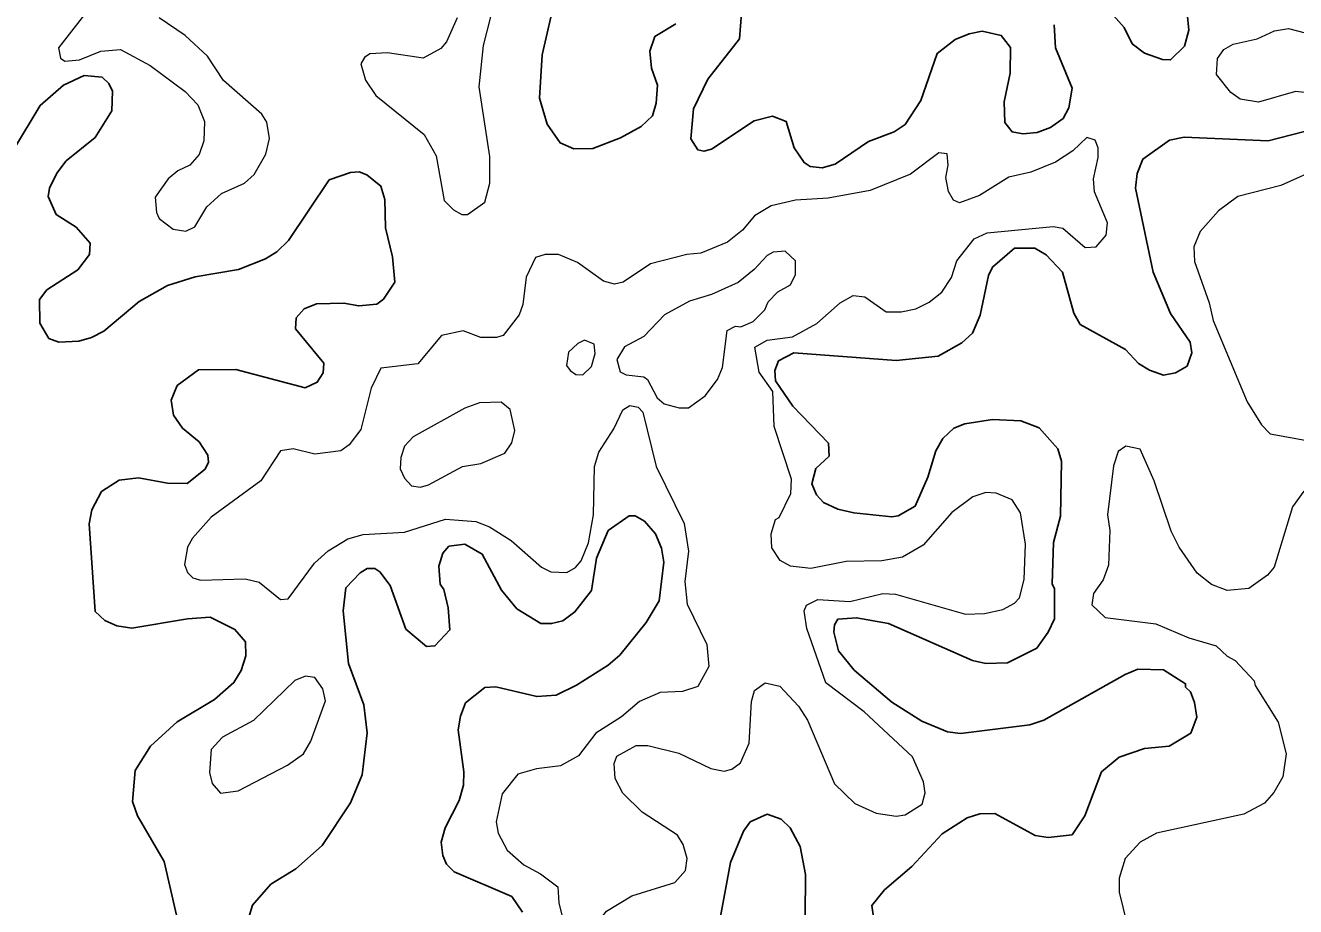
# Model space of a CAD drawing. Extents: x 763.2 to 816.8, y 7896.5 to 7952.7.
# Drawn here: x 800.064 to 803.627, y 7909.631 to 7912.103 of the extents above; entities that cross this region are included whole.
import ezdxf

# ---------------------------------------------------------------- set-up
doc = ezdxf.new("R2010")
doc.units = 0
doc.header["$LTSCALE"] = 0.064
doc.layers.add('1', color=7, linetype='Continuous', lineweight=25)
doc.layers.add('2', color=7, linetype='Continuous', lineweight=13)

msp = doc.modelspace()

# ---------------------------------------------------------------- linework, layer by layer
at = {"layer": '1'}
for points in [[(801.5522, 7912.1872), (801.5136, 7912.0204), (801.5066, 7911.8989), (801.5273, 7911.8252), (801.5638, 7911.773), (801.6028, 7911.7564), (801.6557, 7911.757), (801.7333, 7911.7874), (801.7915, 7911.819), (801.8232, 7911.8494), (801.8337, 7911.8842), (801.8368, 7911.9353), (801.8205, 7911.9831), (801.8155, 7912.0308), (801.8297, 7912.072), (801.8888, 7912.1073)], [(802.0731, 7912.137), (802.0671, 7912.0655), (801.9782, 7911.9515), (801.9384, 7911.8691), (801.9308, 7911.7844), (801.95, 7911.754), (801.9673, 7911.7495), (801.9887, 7911.7557), (802.1081, 7911.8347), (802.1596, 7911.8478), (802.1981, 7911.8329), (802.2209, 7911.7593), (802.2481, 7911.7179), (802.265, 7911.7067), (802.2986, 7911.7035), (802.3357, 7911.7131), (802.4286, 7911.7773), (802.5007, 7911.8037), (802.5314, 7911.8246), (802.5759, 7911.8917), (802.6213, 7912.0241), (802.6725, 7912.0635), (802.7111, 7912.0795), (802.748, 7912.0862), (802.8014, 7912.0745), (802.8276, 7912.0408), (802.8261, 7911.9688), (802.8098, 7911.8883), (802.811, 7911.83), (802.8316, 7911.804), (802.8616, 7911.7989), (802.9018, 7911.8021), (802.9395, 7911.8161), (802.9749, 7911.8413), (802.9904, 7911.8711), (803.0002, 7911.9263), (802.9531, 7912.0395), (802.9497, 7912.1042)], [(803.1159, 7912.1303), (803.1462, 7912.0967), (803.1689, 7912.0512), (803.2033, 7912.0252), (803.2535, 7912.0075), (803.2764, 7912.0061), (803.3153, 7912.0447), (803.3272, 7912.0896), (803.3241, 7912.1281)], [(800.9162, 7911.6696), (800.8026, 7911.4994), (800.7692, 7911.4673), (800.7374, 7911.4478), (800.6619, 7911.4179), (800.5401, 7911.3973), (800.463, 7911.373), (800.3834, 7911.3282), (800.2843, 7911.2454), (800.25, 7911.2271), (800.2138, 7911.2172), (800.158, 7911.2138), (800.1305, 7911.2247), (800.1045, 7911.2678), (800.1036, 7911.3342), (800.1244, 7911.3609), (800.211, 7911.4171), (800.2439, 7911.4596), (800.2458, 7911.4916), (800.207, 7911.5367), (800.151, 7911.5721), (800.1281, 7911.6223), (800.1321, 7911.6465), (800.1524, 7911.6885), (800.1791, 7911.7232), (800.2602, 7911.7884), (800.3068, 7911.8635), (800.309, 7911.9178), (800.2983, 7911.9398), (800.2794, 7911.9574), (800.2289, 7911.9626), (800.1712, 7911.9353), (800.106, 7911.8784), (800.0284, 7911.7493)], [(803.7465, 7911.8297), (803.5501, 7911.7791), (803.3144, 7911.7889), (803.2733, 7911.7804), (803.1986, 7911.7279), (803.1828, 7911.6877), (803.1782, 7911.6459), (803.2278, 7911.4107), (803.2761, 7911.2948), (803.3312, 7911.2139), (803.3354, 7911.1841), (803.3223, 7911.1468), (803.2896, 7911.1283), (803.2568, 7911.1219), (803.2167, 7911.1352), (803.1863, 7911.1546), (803.1499, 7911.1932), (803.0229, 7911.2637), (803.0051, 7911.295), (802.9732, 7911.4103), (802.9273, 7911.4588), (802.8952, 7911.4779), (802.8382, 7911.478), (802.7767, 7911.4249), (802.7651, 7911.4008), (802.7423, 7911.2896), (802.7204, 7911.2395), (802.6903, 7911.2124), (802.624, 7911.1751), (802.5067, 7911.1627), (802.2194, 7911.184), (802.1762, 7911.1613), (802.1661, 7911.1348), (802.1678, 7911.1056), (802.2171, 7911.0343), (802.3167, 7910.9303), (802.3183, 7910.8939), (802.2813, 7910.8597), (802.2696, 7910.8169), (802.2836, 7910.7854), (802.3026, 7910.7645), (802.3431, 7910.746), (802.3874, 7910.7351), (802.4942, 7910.7239), (802.5126, 7910.727), (802.5596, 7910.7537), (802.5951, 7910.8357), (802.6174, 7910.9089), (802.6379, 7910.9442), (802.6679, 7910.973), (802.6988, 7910.9852), (802.7769, 7910.9967), (802.8558, 7910.9933), (802.9081, 7910.9734), (802.9598, 7910.9145)], [(801.0721, 7911.6147), (801.0608, 7911.6522), (801.0217, 7911.6835), (801.0003, 7911.6916), (800.9764, 7911.6902), (800.9162, 7911.6696)], [(800.4881, 7909.6064), (800.4536, 7909.7574), (800.3784, 7909.8856), (800.3649, 7909.9251), (800.3726, 7910.0128), (800.4148, 7910.0807), (800.4899, 7910.149), (800.595, 7910.2116), (800.6491, 7910.2592), (800.6691, 7910.2934), (800.6828, 7910.3337), (800.6814, 7910.373), (800.6518, 7910.4082), (800.5828, 7910.4426), (800.5188, 7910.4379), (800.3628, 7910.4118), (800.3209, 7910.4185), (800.287, 7910.433), (800.2598, 7910.4589), (800.2429, 7910.7041), (800.2506, 7910.7435), (800.2781, 7910.795), (800.3271, 7910.8265), (800.3814, 7910.8338), (800.4628, 7910.8189), (800.5183, 7910.8172), (800.5687, 7910.858), (800.5775, 7910.8772), (800.5757, 7910.8971), (800.5516, 7910.9341), (800.5046, 7910.9732), (800.4795, 7911.0095), (800.473, 7911.051), (800.49, 7911.0924), (800.5497, 7911.1368), (800.6543, 7911.1378), (800.8491, 7911.0858), (800.8829, 7911.1017), (800.8995, 7911.1276), (800.9014, 7911.1549), (800.8219, 7911.2513), (800.8239, 7911.2822), (800.8464, 7911.3075), (800.8805, 7911.322), (800.9575, 7911.3238), (800.9995, 7911.3156), (801.0497, 7911.3208), (801.0688, 7911.335), (801.1004, 7911.3822), (801.0943, 7911.4535), (801.0743, 7911.5345), (801.0721, 7911.6147)], [(802.9598, 7910.9145), (802.9706, 7910.8807), (802.9674, 7910.7256), (802.9479, 7910.6525), (802.9445, 7910.5366), (802.951, 7910.522)], [(801.7581, 7910.7269), (801.6989, 7910.6857), (801.6663, 7910.608), (801.6519, 7910.5175), (801.6057, 7910.4573), (801.5715, 7910.4328), (801.5403, 7910.4248), (801.5104, 7910.4253), (801.4427, 7910.466), (801.3997, 7910.5185), (801.3457, 7910.6195), (801.2967, 7910.6478), (801.252, 7910.6415), (801.2354, 7910.6218), (801.224, 7910.5857), (801.2273, 7910.5356), (801.2383, 7910.52), (801.2502, 7910.4684), (801.255, 7910.4067), (801.213, 7910.362), (801.1895, 7910.3602), (801.1312, 7910.409), (801.0873, 7910.5315), (801.0589, 7910.5696), (801.044, 7910.5791), (801.0233, 7910.5792), (801.0029, 7910.5672), (800.9628, 7910.5248), (800.956, 7910.4601), (800.9704, 7910.313), (801.0133, 7910.1963), (801.0232, 7910.1182), (801.0086, 7909.9999), (800.9764, 7909.9219), (800.8968, 7909.802), (800.8228, 7909.7362), (800.7523, 7909.6933), (800.7013, 7909.6351), (800.6714, 7909.5358)], [(801.8548, 7910.5966), (801.8484, 7910.636), (801.8314, 7910.6768), (801.8009, 7910.7116), (801.775, 7910.7266), (801.7581, 7910.7269)], [(801.4584, 7909.6152), (801.4285, 7909.6592), (801.2668, 7909.7281), (801.2454, 7909.7495), (801.2351, 7909.7741), (801.2307, 7909.8117), (801.2421, 7909.8512), (801.2805, 7909.9285), (801.293, 7909.9709), (801.2945, 7910.0084), (801.2782, 7910.1266), (801.2843, 7910.165), (801.2987, 7910.202), (801.3532, 7910.2452), (801.3838, 7910.2469), (801.4984, 7910.2197), (801.5529, 7910.2241), (801.61, 7910.2522), (801.6993, 7910.3081), (801.7313, 7910.3359), (801.8056, 7910.4281), (801.8419, 7910.488), (801.8548, 7910.5966)], [(802.951, 7910.522), (802.951, 7910.438), (802.9329, 7910.4001), (802.9008, 7910.3555), (802.8188, 7910.3147), (802.758, 7910.3131), (802.7211, 7910.3213), (802.4852, 7910.4249), (802.3956, 7910.4412), (802.3427, 7910.4366), (802.3332, 7910.4207), (802.3317, 7910.4001), (802.3445, 7910.3483), (802.3889, 7910.2936), (802.4944, 7910.204), (802.579, 7910.1507), (802.6504, 7910.1214), (802.6874, 7910.116), (802.8813, 7910.1404), (802.9208, 7910.1533), (803.1484, 7910.2817), (803.1846, 7910.2963), (803.2567, 7910.2947), (803.3184, 7910.2558), (803.3181, 7910.2459), (803.3319, 7910.2329), (803.3436, 7910.2036), (803.3501, 7910.1617), (803.3333, 7910.1175), (803.2726, 7910.0803), (803.2035, 7910.0744), (803.1316, 7910.0495), (803.0828, 7910.0087), (803.0355, 7909.8857), (803.0001, 7909.8318), (802.9331, 7909.8249), (802.896, 7909.8299), (802.7833, 7909.892), (802.7408, 7909.8905), (802.7054, 7909.8793), (802.6356, 7909.8346), (802.5504, 7909.743), (802.474, 7909.678), (802.4387, 7909.6341), (802.4436, 7909.5949)], [(802.251, 7909.6022), (802.2524, 7909.7205), (802.2374, 7909.7993), (802.2096, 7909.8512), (802.1845, 7909.876), (802.1451, 7909.8902), (802.0975, 7909.8683), (802.0781, 7909.8422), (802.0419, 7909.7542), (802.0015, 7909.5374)]]:
    msp.add_lwpolyline(points, dxfattribs=at)
at = {"layer": '2'}
for points in [[(800.2839, 7912.2026), (800.1575, 7912.0402), (800.1632, 7912.0106), (800.1754, 7912.0024), (800.2157, 7912.0057), (800.2756, 7912.0304), (800.3312, 7912.0351), (800.4142, 7911.9905), (800.5122, 7911.917), (800.5478, 7911.8799), (800.5663, 7911.8332), (800.5648, 7911.7785), (800.5516, 7911.7402), (800.5256, 7911.7106), (800.4922, 7911.6947), (800.4651, 7911.6725), (800.4287, 7911.621), (800.432, 7911.5775), (800.44, 7911.561), (800.4784, 7911.5315), (800.5145, 7911.5259), (800.5397, 7911.5376), (800.5731, 7911.5941), (800.6142, 7911.6309), (800.6793, 7911.6606), (800.7057, 7911.684), (800.7389, 7911.7412), (800.7487, 7911.7857), (800.7415, 7911.8313), (800.7277, 7911.8541), (800.6199, 7911.9477), (800.575, 7912.0164), (800.5126, 7912.0741), (800.4395, 7912.1239)], [(801.2751, 7912.1238), (801.2451, 7912.0568), (801.2295, 7912.0376), (801.18, 7912.0108), (801.0803, 7912.0254), (801.03, 7912.023), (801.0159, 7912.0131), (801.0053, 7911.9948), (801.0182, 7911.9488), (801.0472, 7911.9064), (801.1825, 7911.7971), (801.216, 7911.7364), (801.239, 7911.6117), (801.2651, 7911.5851), (801.2882, 7911.5721), (801.3043, 7911.572), (801.3533, 7911.6066), (801.367, 7911.6604), (801.3667, 7911.7351), (801.3373, 7911.9304), (801.3488, 7912.0468), (801.3701, 7912.1272)], [(803.0416, 7911.7884), (803.0024, 7911.7509), (802.9538, 7911.7194), (802.8839, 7911.6914), (802.823, 7911.6769), (802.7407, 7911.626), (802.6845, 7911.6048), (802.6672, 7911.6127), (802.6537, 7911.6367), (802.6455, 7911.6761), (802.652, 7911.7107), (802.6493, 7911.7427), (802.6259, 7911.7457), (802.5468, 7911.6853), (802.4333, 7911.6397), (802.316, 7911.6178), (802.2247, 7911.6129), (802.1558, 7911.5965), (802.1097, 7911.5686), (802.0756, 7911.5281), (802.034, 7911.4945), (801.9585, 7911.4635), (801.9191, 7911.46), (801.8175, 7911.4335), (801.7406, 7911.3826), (801.7166, 7911.3767), (801.6854, 7911.3851), (801.6126, 7911.4374), (801.5598, 7911.4598), (801.5225, 7911.4601), (801.4953, 7911.4516), (801.469, 7911.3967), (801.4592, 7911.3194), (801.4496, 7911.2907), (801.4044, 7911.233), (801.3858, 7911.2268), (801.3413, 7911.2268), (801.2919, 7911.2461), (801.2318, 7911.2328), (801.165, 7911.1533), (801.0612, 7911.1409), (801.0337, 7911.0853), (801.0053, 7910.9694), (800.9723, 7910.9261), (800.9488, 7910.9095), (800.8765, 7910.8998), (800.8153, 7910.9145), (800.7799, 7910.909), (800.7244, 7910.8248), (800.5858, 7910.7228), (800.5332, 7910.6641), (800.5187, 7910.6394), (800.5106, 7910.59), (800.5192, 7910.568), (800.5339, 7910.5531), (800.5557, 7910.5464), (800.6808, 7910.5497), (800.7197, 7910.5409), (800.7794, 7910.4923), (800.8014, 7910.4941), (800.8755, 7910.5938), (800.9139, 7910.629), (800.9688, 7910.662), (801.0118, 7910.6745), (801.1273, 7910.6813), (801.2426, 7910.7172), (801.3274, 7910.7106), (801.3662, 7910.6962), (801.4266, 7910.6577), (801.5115, 7910.5826), (801.5376, 7910.5696), (801.5829, 7910.5678), (801.6072, 7910.5815), (801.6228, 7910.6002), (801.6433, 7910.6513), (801.6578, 7910.7295), (801.6609, 7910.8654), (801.6724, 7910.9057), (801.7149, 7910.9714), (801.74, 7911.0245), (801.7598, 7911.036), (801.7833, 7911.0318), (801.7957, 7911.0179), (801.8331, 7910.8649), (801.9123, 7910.7054), (801.9239, 7910.6276), (801.9141, 7910.5429), (801.9207, 7910.479), (801.9757, 7910.3663), (801.981, 7910.3043), (801.9503, 7910.2484), (801.9073, 7910.2345), (801.8445, 7910.2317), (801.787, 7910.2057), (801.7361, 7910.1633)], [(803.0625, 7911.6362), (803.0597, 7911.672), (803.0727, 7911.732), (803.0727, 7911.7597), (803.0649, 7911.7811), (803.0416, 7911.7884)], [(803.7024, 7911.706), (803.5856, 7911.6535), (803.4652, 7911.6232), (803.4108, 7911.5828), (803.3591, 7911.5248), (803.3414, 7911.482), (803.3437, 7911.4402), (803.3846, 7911.3244), (803.3958, 7911.2753), (803.491, 7911.0463), (803.5313, 7910.9824), (803.5553, 7910.9565), (803.6538, 7910.9393)], [(801.7651, 7909.6605), (801.8854, 7909.698), (801.9154, 7909.7317), (801.9204, 7909.7657), (801.9093, 7909.8047), (801.8929, 7909.8311), (801.7942, 7909.8956), (801.7404, 7909.9493), (801.7187, 7909.9899), (801.7153, 7910.0325), (801.7233, 7910.0527), (801.7778, 7910.0828), (801.8098, 7910.0829), (801.8966, 7910.0613), (801.987, 7910.0182), (802.0241, 7910.0107), (802.046, 7910.0165), (802.0701, 7910.0343), (802.0942, 7910.089), (802.1011, 7910.206), (802.1088, 7910.2367), (802.1391, 7910.2585), (802.1801, 7910.2487), (802.2329, 7910.193), (802.2581, 7910.1538), (802.3339, 7909.9751), (802.3911, 7909.9196), (802.4502, 7909.8928), (802.5067, 7909.8841), (802.5317, 7909.8878), (802.5793, 7909.9183), (802.5878, 7909.9498), (802.5834, 7909.9806), (802.5527, 7910.0505), (802.4165, 7910.1772), (802.3097, 7910.2586), (802.2559, 7910.4106), (802.2483, 7910.4604), (802.2552, 7910.4761), (802.2866, 7910.4919), (802.3769, 7910.4864), (802.4696, 7910.5086), (802.5048, 7910.5067), (802.7007, 7910.4512), (802.7539, 7910.4527), (802.8056, 7910.4642), (802.8387, 7910.4819), (802.8521, 7910.4967), (802.8655, 7910.5481), (802.8689, 7910.6473), (802.8556, 7910.7353), (802.8315, 7910.7719), (802.7874, 7910.7909), (802.7585, 7910.7928), (802.7217, 7910.7799), (802.6625, 7910.736), (802.5824, 7910.6444), (802.5239, 7910.6107), (802.4661, 7910.6007), (802.366, 7910.5989), (802.2674, 7910.5793), (802.2098, 7910.5856), (802.1817, 7910.6013), (802.1575, 7910.6372), (802.1557, 7910.6761), (802.1686, 7910.7164), (802.1782, 7910.7224), (802.211, 7910.7899), (802.2132, 7910.8297), (802.1643, 7910.9772), (802.1603, 7911.0759), (802.1224, 7911.1297), (802.1098, 7911.1997), (802.1452, 7911.2199), (802.2155, 7911.2288), (802.2844, 7911.2668), (802.3491, 7911.3249), (802.3858, 7911.3448), (802.4189, 7911.3413), (802.4787, 7911.2992), (802.5205, 7911.2991), (802.5613, 7911.3079), (802.5988, 7911.3267), (802.6348, 7911.3544), (802.6614, 7911.3954), (802.6771, 7911.4426), (802.7256, 7911.5036), (802.7621, 7911.5209), (802.947, 7911.5387), (802.9741, 7911.5338), (803.0369, 7911.4801), (803.0676, 7911.482), (803.0955, 7911.5146), (803.0991, 7911.5489), (803.0625, 7911.6362)], [(803.6496, 7910.7961), (803.6184, 7910.7518), (803.5665, 7910.5832), (803.5481, 7910.5602), (803.4956, 7910.523), (803.4345, 7910.517), (803.3913, 7910.534), (803.3505, 7910.5661), (803.2999, 7910.6391), (803.2779, 7910.6835), (803.2299, 7910.8255), (803.1913, 7910.9138), (803.151, 7910.9222), (803.1289, 7910.9077), (803.1157, 7910.8674), (803.0991, 7910.7296), (803.1055, 7910.6853), (803.1023, 7910.5881), (803.0871, 7910.5475), (803.0597, 7910.5086), (803.0551, 7910.4771), (803.0925, 7910.4414), (803.2353, 7910.4243), (803.3273, 7910.3848), (803.4045, 7910.3619), (803.4353, 7910.3328), (803.4569, 7910.3215), (803.5109, 7910.2642), (803.5132, 7910.2513), (803.5782, 7910.1485), (803.6001, 7910.059), (803.5913, 7909.9945), (803.5661, 7909.9505), (803.5393, 7909.9206), (803.4817, 7909.8896), (803.2371, 7909.8364), (803.1911, 7909.8117), (803.1487, 7909.7654), (803.1321, 7909.7105), (803.1319, 7909.6711), (803.1547, 7909.5791)], [(801.7361, 7910.1633), (801.6643, 7910.1173), (801.6155, 7910.0539), (801.5656, 7910.0251), (801.4977, 7910.0169), (801.4453, 7910.0018)], [(801.4453, 7910.0018), (801.4018, 7909.9471), (801.3849, 7909.8687), (801.3899, 7909.8364), (801.4157, 7909.7891), (801.4622, 7909.7477), (801.5087, 7909.7226), (801.5573, 7909.686), (801.5609, 7909.6409), (801.5804, 7909.561), (801.545, 7909.4625), (801.5434, 7909.4102), (801.5563, 7909.3706), (801.6134, 7909.2728), (801.6481, 7909.2418), (801.6752, 7909.2433), (801.7001, 7909.2632), (801.7051, 7909.3184), (801.6581, 7909.4364), (801.6528, 7909.4832), (801.6561, 7909.5521), (801.6743, 7909.5928), (801.6943, 7909.6182), (801.7651, 7909.6605)]]:
    msp.add_lwpolyline(points, dxfattribs=at)
for points in [[(803.4077, 7912.0102), (803.4259, 7912.0348), (803.4521, 7912.0497), (803.519, 7912.0648), (803.5679, 7912.0878), (803.607, 7912.0943), (803.7432, 7912.0584), (803.8445, 7912.0518), (803.8938, 7912.0306), (803.9019, 7912.0125), (803.8809, 7911.9921), (803.8147, 7911.9624), (803.7434, 7911.9069), (803.7046, 7911.9008), (803.6783, 7911.912), (803.6264, 7911.917), (803.523, 7911.8875), (803.4711, 7911.8957), (803.4454, 7911.9141), (803.405, 7911.9652)], [(802.1475, 7911.3274), (802.1743, 7911.3553), (802.2098, 7911.3749), (802.2247, 7911.404), (802.2247, 7911.4425), (802.195, 7911.4697), (802.1619, 7911.4664), (802.1449, 7911.4575), (802.1079, 7911.4175), (802.0633, 7911.3816), (801.9887, 7911.3477), (801.927, 7911.3293), (801.8565, 7911.2908), (801.799, 7911.2301), (801.7443, 7911.201), (801.7235, 7911.1651), (801.7327, 7911.1308), (801.7491, 7911.1223), (801.7989, 7911.1164), (801.8095, 7911.109), (801.8367, 7911.058), (801.8557, 7911.0407), (801.898, 7911.0298), (801.9238, 7911.0298), (801.9706, 7911.0631), (802.0058, 7911.1095), (802.0191, 7911.143), (802.0327, 7911.2464), (802.0556, 7911.2593), (802.0712, 7911.2568), (802.1054, 7911.2723), (802.1386, 7911.3052)], [(801.6519, 7911.146), (801.6625, 7911.1825), (801.6596, 7911.2084), (801.6328, 7911.2196), (801.6138, 7911.2106), (801.5876, 7911.1861), (801.5824, 7911.1491), (801.5923, 7911.1349), (801.6082, 7911.1232), (801.6281, 7911.1221)], [(801.4088, 7910.9028), (801.4283, 7910.9314), (801.4374, 7910.9661), (801.4236, 7911.0253), (801.3988, 7911.0457), (801.3379, 7911.0443), (801.2972, 7911.0291), (801.1518, 7910.9489), (801.1278, 7910.9223), (801.1173, 7910.8905), (801.1155, 7910.8583), (801.1276, 7910.8322), (801.1477, 7910.8106), (801.1723, 7910.8077), (801.1947, 7910.8136), (801.2906, 7910.865), (801.3419, 7910.8739)], [(800.7994, 7910.0278), (800.8439, 7910.0588), (800.8653, 7910.0945), (800.9065, 7910.2082), (800.8986, 7910.2417), (800.8759, 7910.2732), (800.8504, 7910.2768), (800.8205, 7910.2646), (800.704, 7910.1528), (800.6175, 7910.1059), (800.585, 7910.0717), (800.5803, 7910.0067), (800.5882, 7909.9764), (800.6119, 7909.9491), (800.6608, 7909.9552)]]:
    msp.add_lwpolyline(points, close=True, dxfattribs=at)

doc.saveas('drawing.dxf')
